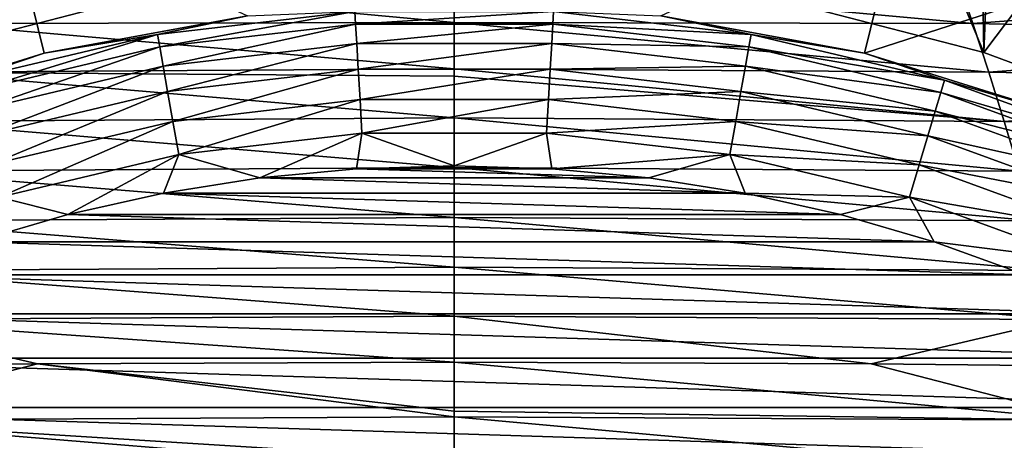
# Model space of a CAD drawing. Header units: metres. Extents: x -150 to 310, y -128 to 84.
# Tile 432 of 465: x 247.32 to 253.39, y 49.97 to 52.56. Entities that reach past the tile are written whole.
import ezdxf

# ---------------------------------------------------------------- set-up
doc = ezdxf.new("R2010")
doc.units = ezdxf.units.M
doc.layers.add('solid_26009703_SW0001_01', color=7, linetype='CONTINUOUS')

msp = doc.modelspace()

# ---------------------------------------------------------------- linework, layer by layer
at = {"layer": 'solid_26009703_SW0001_01'}
for points in [[(247.82164, 52.631977, -16.859856), (246.738708, 52.35257, -16.684242), (247.250626, 84.099998, -16.775787)], [(253.261292, 52.35257, -16.684242), (252.17836, 52.631977, -16.859856), (252.749374, 84.099998, -16.775787)], [(253.261292, 52.35257, -16.684242), (252.749374, 84.099998, -16.775787), (254.548615, 84.099998, -16.380165)], [(254.336243, 51.955704, -16.43767), (253.261292, 52.35257, -16.684242), (254.548615, 84.099998, -16.380165)], [(247.82164, 52.631977, -16.859856), (247.224365, 53.511093, 16.771875), (246.738708, 52.35257, -16.684242)], [(253.261292, 52.35257, -16.684242), (252.775635, 53.511093, 16.771875), (252.17836, 52.631977, -16.859856)], [(253.261292, 52.35257, -16.684242), (253.881821, 53.176517, 16.550877), (252.775635, 53.511093, 16.771875)], [(247.473801, 52.349186, -9.0349), (246.256821, 51.969955, -9.0349), (247.24791, 53.265842, 18)], [(248.727631, 52.578957, -9.0349), (247.473801, 52.349186, -9.0349), (247.24791, 53.265842, 18)], [(252.526199, 52.349186, -9.0349), (251.272369, 52.578957, -9.0349), (252.75209, 53.265842, 18)], [(252.526199, 52.349186, -9.0349), (252.75209, 53.265842, 18), (254.078064, 52.852646, 18)], [(254.336243, 51.955704, -16.43767), (253.881821, 53.176517, 16.550877), (253.261292, 52.35257, -16.684242)], [(253.255234, 52.973248, 19.959768), (254.495529, 52.521816, 19.959768), (253.273071, 53.03281, 19.912022)], [(254.495529, 52.521816, 19.959768), (254.520157, 52.578907, 19.912022), (253.273071, 53.03281, 19.912022)], [(253.255234, 52.973248, 19.959768), (253.234467, 52.903866, 19.989779), (254.466843, 52.455315, 19.989779)], [(253.255234, 52.973248, 19.959768), (254.466843, 52.455315, 19.989779), (254.495529, 52.521816, 19.959768)], [(253.971252, 52.57198, 20), (254.466843, 52.455315, 19.989779), (253.234467, 52.903866, 19.989779)], [(246.906723, 52.825401, 159.163315), (246.80629, 52.532429, 161.001846), (250, 52.538704, 161.161285)], [(246.906723, 52.825401, 159.163315), (250, 52.538704, 161.161285), (250, 52.825581, 159.36348)], [(250, 52.825581, 159.36348), (250, 52.538704, 161.161285), (253.193695, 52.532429, 161.001846)], [(253.093277, 52.825401, 159.163315), (250, 52.825581, 159.36348), (253.193695, 52.532429, 161.001846)], [(253.743179, 51.969955, -9.0349), (252.526199, 52.349186, -9.0349), (254.078064, 52.852646, 18)], [(256.187317, 52.756805, 158.994598), (253.093277, 52.825401, 159.163315), (253.193695, 52.532429, 161.001846)], [(256.187317, 52.756805, 158.994598), (253.193695, 52.532429, 161.001846), (256.388092, 52.465908, 160.817032)], [(248.17247, 52.464478, -9.251587), (247.473801, 52.349186, -9.0349), (248.727631, 52.578957, -9.0349)], [(248.17247, 52.464478, -9.251587), (248.727631, 52.578957, -9.0349), (249.388062, 52.60656, -9.251587)], [(248.17247, 52.464478, -9.251587), (249.388062, 52.60656, -9.251587), (248.18602, 52.3876, -9.456406)], [(249.388062, 52.60656, -9.251587), (249.392609, 52.528629, -9.456406), (248.18602, 52.3876, -9.456406)], [(249.388062, 52.60656, -9.251587), (250.611938, 52.60656, -9.251587), (249.392609, 52.528629, -9.456406)], [(250.611938, 52.60656, -9.251587), (250.607391, 52.528629, -9.456406), (249.392609, 52.528629, -9.456406)], [(250.611938, 52.60656, -9.251587), (251.82753, 52.464478, -9.251587), (250.607391, 52.528629, -9.456406)], [(250.611938, 52.60656, -9.251587), (251.272369, 52.578957, -9.0349), (251.82753, 52.464478, -9.251587)], [(251.82753, 52.464478, -9.251587), (251.272369, 52.578957, -9.0349), (252.526199, 52.349186, -9.0349)], [(246.80629, 52.532429, 161.001846), (246.708694, 52.233215, 162.8255), (250, 52.252319, 162.906265)], [(246.80629, 52.532429, 161.001846), (250, 52.252319, 162.906265), (250, 52.538704, 161.161285)], [(248.18602, 52.3876, -9.456406), (249.392609, 52.528629, -9.456406), (248.207001, 52.268623, -9.639297)], [(249.392609, 52.528629, -9.456406), (249.399628, 52.40802, -9.639297), (248.207001, 52.268623, -9.639297)], [(249.392609, 52.528629, -9.456406), (250.607391, 52.528629, -9.456406), (249.399628, 52.40802, -9.639297)], [(250.607391, 52.528629, -9.456406), (250.600372, 52.40802, -9.639297), (249.399628, 52.40802, -9.639297)], [(250, 52.538704, 161.161285), (250, 52.252319, 162.906265), (253.291306, 52.233215, 162.8255)], [(253.193695, 52.532429, 161.001846), (250, 52.538704, 161.161285), (253.291306, 52.233215, 162.8255)], [(250.607391, 52.528629, -9.456406), (251.81398, 52.3876, -9.456406), (250.600372, 52.40802, -9.639297)], [(251.82753, 52.464478, -9.251587), (251.81398, 52.3876, -9.456406), (250.607391, 52.528629, -9.456406)], [(256.388092, 52.465908, 160.817032), (253.193695, 52.532429, 161.001846), (253.291306, 52.233215, 162.8255)], [(246.981583, 52.182232, -9.251587), (247.473801, 52.349186, -9.0349), (248.17247, 52.464478, -9.251587)], [(246.981583, 52.182232, -9.251587), (248.17247, 52.464478, -9.251587), (247.003967, 52.107449, -9.456406)], [(248.17247, 52.464478, -9.251587), (248.18602, 52.3876, -9.456406), (247.003967, 52.107449, -9.456406)], [(251.82753, 52.464478, -9.251587), (253.018417, 52.182232, -9.251587), (251.81398, 52.3876, -9.456406)], [(251.82753, 52.464478, -9.251587), (252.526199, 52.349186, -9.0349), (253.018417, 52.182232, -9.251587)], [(256.388092, 52.465908, 160.817032), (253.291306, 52.233215, 162.8255), (256.583221, 52.168644, 162.625763)], [(247.003967, 52.107449, -9.456406), (248.18602, 52.3876, -9.456406), (247.03862, 51.991711, -9.639297)], [(248.18602, 52.3876, -9.456406), (248.207001, 52.268623, -9.639297), (247.03862, 51.991711, -9.639297)], [(248.207001, 52.268623, -9.639297), (249.399628, 52.40802, -9.639297), (248.23439, 52.113262, -9.791473)], [(249.399628, 52.40802, -9.639297), (249.408798, 52.25053, -9.791473), (248.23439, 52.113262, -9.791473)], [(249.399628, 52.40802, -9.639297), (250.600372, 52.40802, -9.639297), (249.408798, 52.25053, -9.791473)], [(250.600372, 52.40802, -9.639297), (250.591202, 52.25053, -9.791473), (249.408798, 52.25053, -9.791473)], [(250.600372, 52.40802, -9.639297), (251.792999, 52.268623, -9.639297), (250.591202, 52.25053, -9.791473)], [(251.81398, 52.3876, -9.456406), (251.792999, 52.268623, -9.639297), (250.600372, 52.40802, -9.639297)], [(251.81398, 52.3876, -9.456406), (252.996033, 52.107449, -9.456406), (251.792999, 52.268623, -9.639297)], [(253.018417, 52.182232, -9.251587), (252.996033, 52.107449, -9.456406), (251.81398, 52.3876, -9.456406)], [(246.981583, 52.182232, -9.251587), (246.256821, 51.969955, -9.0349), (247.473801, 52.349186, -9.0349)], [(253.018417, 52.182232, -9.251587), (252.526199, 52.349186, -9.0349), (253.743179, 51.969955, -9.0349)], [(247.03862, 51.991711, -9.639297), (248.207001, 52.268623, -9.639297), (247.083862, 51.84058, -9.791473)], [(248.207001, 52.268623, -9.639297), (248.23439, 52.113262, -9.791473), (247.083862, 51.84058, -9.791473)], [(251.792999, 52.268623, -9.639297), (251.76561, 52.113262, -9.791473), (250.591202, 52.25053, -9.791473)], [(251.792999, 52.268623, -9.639297), (252.96138, 51.991711, -9.639297), (251.76561, 52.113262, -9.791473)], [(252.996033, 52.107449, -9.456406), (252.96138, 51.991711, -9.639297), (251.792999, 52.268623, -9.639297)], [(246.708694, 52.233215, 162.8255), (246.613815, 51.929554, 164.625809), (250, 51.951809, 164.68895)], [(246.708694, 52.233215, 162.8255), (250, 52.208553, 163.168839), (250, 52.252319, 162.906265)], [(246.708694, 52.233215, 162.8255), (250, 51.951809, 164.68895), (250, 52.208553, 163.168839)], [(248.23439, 52.113262, -9.791473), (249.408798, 52.25053, -9.791473), (248.266891, 51.928986, -9.905623)], [(249.408798, 52.25053, -9.791473), (249.419678, 52.063725, -9.905623), (248.266891, 51.928986, -9.905623)], [(249.408798, 52.25053, -9.791473), (250.591202, 52.25053, -9.791473), (249.419678, 52.063725, -9.905623)], [(250.591202, 52.25053, -9.791473), (250.580322, 52.063725, -9.905623), (249.419678, 52.063725, -9.905623)], [(250, 52.252319, 162.906265), (250, 52.208553, 163.168839), (253.386185, 51.929554, 164.625809)], [(253.291306, 52.233215, 162.8255), (250, 52.252319, 162.906265), (253.386185, 51.929554, 164.625809)], [(250, 52.208553, 163.168839), (250, 51.951809, 164.68895), (253.386185, 51.929554, 164.625809)], [(250.591202, 52.25053, -9.791473), (251.76561, 52.113262, -9.791473), (250.580322, 52.063725, -9.905623)], [(256.583221, 52.168644, 162.625763), (253.291306, 52.233215, 162.8255), (253.386185, 51.929554, 164.625809)], [(253.018417, 52.182232, -9.251587), (254.168488, 51.763641, -9.251587), (252.996033, 52.107449, -9.456406)], [(253.018417, 52.182232, -9.251587), (253.743179, 51.969955, -9.0349), (254.168488, 51.763641, -9.251587)], [(256.583221, 52.168644, 162.625763), (253.386185, 51.929554, 164.625809), (256.772858, 51.866722, 164.412369)], [(247.083862, 51.84058, -9.791473), (248.23439, 52.113262, -9.791473), (247.137527, 51.66132, -9.905623)], [(248.23439, 52.113262, -9.791473), (248.266891, 51.928986, -9.905623), (247.137527, 51.66132, -9.905623)], [(251.76561, 52.113262, -9.791473), (251.733109, 51.928986, -9.905623), (250.580322, 52.063725, -9.905623)], [(251.76561, 52.113262, -9.791473), (252.916138, 51.84058, -9.791473), (251.733109, 51.928986, -9.905623)], [(252.96138, 51.991711, -9.639297), (252.916138, 51.84058, -9.791473), (251.76561, 52.113262, -9.791473)], [(252.996033, 52.107449, -9.456406), (254.137573, 51.691963, -9.456406), (252.96138, 51.991711, -9.639297)], [(254.168488, 51.763641, -9.251587), (254.137573, 51.691963, -9.456406), (252.996033, 52.107449, -9.456406)], [(248.266891, 51.928986, -9.905623), (249.419678, 52.063725, -9.905623), (248.302917, 51.72464, -9.976264)], [(249.419678, 52.063725, -9.905623), (249.431747, 51.856583, -9.976264), (248.302917, 51.72464, -9.976264)], [(249.419678, 52.063725, -9.905623), (250.580322, 52.063725, -9.905623), (249.431747, 51.856583, -9.976264)], [(250.580322, 52.063725, -9.905623), (250.568253, 51.856583, -9.976264), (249.431747, 51.856583, -9.976264)], [(250.580322, 52.063725, -9.905623), (251.733109, 51.928986, -9.905623), (250.568253, 51.856583, -9.976264)], [(252.96138, 51.991711, -9.639297), (254.089722, 51.581032, -9.639297), (252.916138, 51.84058, -9.791473)], [(254.137573, 51.691963, -9.456406), (254.089722, 51.581032, -9.639297), (252.96138, 51.991711, -9.639297)], [(246.613815, 51.929554, 164.625809), (246.521988, 51.623535, 166.393906), (250, 51.646187, 166.456299)], [(246.613815, 51.929554, 164.625809), (250, 51.646187, 166.456299), (250, 51.951809, 164.68895)], [(247.137527, 51.66132, -9.905623), (248.266891, 51.928986, -9.905623), (247.197037, 51.462543, -9.976264)], [(248.266891, 51.928986, -9.905623), (248.302917, 51.72464, -9.976264), (247.197037, 51.462543, -9.976264)], [(250, 51.951809, 164.68895), (250, 51.646187, 166.456299), (253.478012, 51.623535, 166.393906)], [(253.386185, 51.929554, 164.625809), (250, 51.951809, 164.68895), (253.478012, 51.623535, 166.393906)], [(251.733109, 51.928986, -9.905623), (251.697083, 51.72464, -9.976264), (250.568253, 51.856583, -9.976264)], [(251.733109, 51.928986, -9.905623), (252.862473, 51.66132, -9.905623), (251.697083, 51.72464, -9.976264)], [(252.916138, 51.84058, -9.791473), (252.862473, 51.66132, -9.905623), (251.733109, 51.928986, -9.905623)], [(256.772858, 51.866722, 164.412369), (253.386185, 51.929554, 164.625809), (253.478012, 51.623535, 166.393906)], [(248.302917, 51.72464, -9.976264), (249.431747, 51.856583, -9.976264), (248.802811, 51.581188, -10)], [(249.431747, 51.856583, -9.976264), (249.3983, 51.637394, -10), (248.802811, 51.581188, -10)], [(249.431747, 51.856583, -9.976264), (250, 51.656101, -10), (249.3983, 51.637394, -10)], [(249.431747, 51.856583, -9.976264), (250.568253, 51.856583, -9.976264), (250, 51.656101, -10)], [(250.568253, 51.856583, -9.976264), (250.6017, 51.637394, -10), (250, 51.656101, -10)], [(250.568253, 51.856583, -9.976264), (251.697083, 51.72464, -9.976264), (250.6017, 51.637394, -10)], [(252.916138, 51.84058, -9.791473), (254.027237, 51.436176, -9.791473), (252.862473, 51.66132, -9.905623)], [(254.089722, 51.581032, -9.639297), (254.027237, 51.436176, -9.791473), (252.916138, 51.84058, -9.791473)], [(247.197037, 51.462543, -9.976264), (248.302917, 51.72464, -9.976264), (247.621307, 51.355446, -10)], [(248.302917, 51.72464, -9.976264), (248.20932, 51.486862, -10), (247.621307, 51.355446, -10)], [(248.302917, 51.72464, -9.976264), (248.802811, 51.581188, -10), (248.20932, 51.486862, -10)], [(251.697083, 51.72464, -9.976264), (251.197189, 51.581188, -10), (250.6017, 51.637394, -10)], [(251.697083, 51.72464, -9.976264), (251.79068, 51.486862, -10), (251.197189, 51.581188, -10)], [(251.697083, 51.72464, -9.976264), (252.802963, 51.462543, -9.976264), (251.79068, 51.486862, -10)], [(252.862473, 51.66132, -9.905623), (252.802963, 51.462543, -9.976264), (251.697083, 51.72464, -9.976264)], [(252.862473, 51.66132, -9.905623), (253.953125, 51.264359, -9.905623), (252.802963, 51.462543, -9.976264)], [(254.027237, 51.436176, -9.791473), (253.953125, 51.264359, -9.905623), (252.862473, 51.66132, -9.905623)], [(246.521988, 51.623535, 166.393906), (246.433701, 51.316727, 168.123764), (250, 51.337997, 168.195587)], [(246.521988, 51.623535, 166.393906), (250, 51.337997, 168.195587), (250, 51.646187, 166.456299)], [(248.802811, 51.581188, -10), (249.3983, 51.637394, -10), (251.197189, 51.581188, -10)], [(249.3983, 51.637394, -10), (250, 51.656101, -10), (250.6017, 51.637394, -10)], [(249.3983, 51.637394, -10), (250.6017, 51.637394, -10), (251.197189, 51.581188, -10)], [(250, 51.646187, 166.456299), (250, 51.337997, 168.195587), (253.566299, 51.316727, 168.123764)], [(253.478012, 51.623535, 166.393906), (250, 51.646187, 166.456299), (253.566299, 51.316727, 168.123764)], [(248.20932, 51.486862, -10), (248.802811, 51.581188, -10), (251.79068, 51.486862, -10)], [(248.802811, 51.581188, -10), (251.197189, 51.581188, -10), (251.79068, 51.486862, -10)], [(247.621307, 51.355446, -10), (248.20932, 51.486862, -10), (252.378693, 51.355446, -10)], [(248.20932, 51.486862, -10), (251.79068, 51.486862, -10), (252.378693, 51.355446, -10)], [(252.802963, 51.462543, -9.976264), (252.378693, 51.355446, -10), (251.79068, 51.486862, -10)], [(247.197037, 51.462543, -9.976264), (247.621307, 51.355446, -10), (247.0457, 51.188419, -10)], [(252.802963, 51.462543, -9.976264), (252.9543, 51.188419, -10), (252.378693, 51.355446, -10)], [(252.802963, 51.462543, -9.976264), (253.870926, 51.073833, -9.976264), (252.9543, 51.188419, -10)], [(253.953125, 51.264359, -9.905623), (253.870926, 51.073833, -9.976264), (252.802963, 51.462543, -9.976264)], [(247.0457, 51.188419, -10), (247.621307, 51.355446, -10), (252.9543, 51.188419, -10)], [(247.621307, 51.355446, -10), (252.378693, 51.355446, -10), (252.9543, 51.188419, -10)], [(246.433701, 51.316727, 168.123764), (246.349503, 51.011562, 169.804962), (250, 51.031826, 169.884018)], [(246.433701, 51.316727, 168.123764), (250, 51.031826, 169.884018), (250, 51.337997, 168.195587)], [(250, 51.337997, 168.195587), (250, 51.031826, 169.884018), (253.650497, 51.011562, 169.804962)], [(253.566299, 51.316727, 168.123764), (250, 51.337997, 168.195587), (253.650497, 51.011562, 169.804962)], [(246.481888, 50.985062, -10), (247.0457, 51.188419, -10), (253.518112, 50.985062, -10)], [(247.0457, 51.188419, -10), (252.9543, 51.188419, -10), (253.518112, 50.985062, -10)], [(253.870926, 51.073833, -9.976264), (253.518112, 50.985062, -10), (252.9543, 51.188419, -10)], [(246.349503, 51.011562, 169.804962), (246.269943, 50.710205, 171.429245), (250, 50.729889, 171.513168)], [(246.349503, 51.011562, 169.804962), (250, 50.729889, 171.513168), (250, 51.031826, 169.884018)], [(250, 51.031826, 169.884018), (250, 50.729889, 171.513168), (253.730072, 50.710205, 171.429245)], [(253.650497, 51.011562, 169.804962), (250, 51.031826, 169.884018), (253.730072, 50.710205, 171.429245)], [(245.928986, 50.745609, -10), (246.481888, 50.985062, -10), (254.071014, 50.745609, -10)], [(246.481888, 50.985062, -10), (253.518112, 50.985062, -10), (254.071014, 50.745609, -10)], [(246.269943, 50.710205, 171.429245), (244.854706, 50.410625, 172.854355), (247.433029, 50.437584, 172.97258)], [(245.393478, 50.472942, -10), (245.928986, 50.745609, -10), (254.606522, 50.472942, -10)], [(245.928986, 50.745609, -10), (254.071014, 50.745609, -10), (254.606522, 50.472942, -10)], [(246.269943, 50.710205, 171.429245), (250, 50.44651, 173.011734), (250, 50.729889, 171.513168)], [(246.269943, 50.710205, 171.429245), (247.433029, 50.437584, 172.97258), (250, 50.44651, 173.011734)], [(252.567383, 50.43758, 172.972565), (250, 50.729889, 171.513168), (250, 50.44651, 173.011734)], [(252.567383, 50.43758, 172.972565), (253.730072, 50.710205, 171.429245), (250, 50.729889, 171.513168)], [(252.567383, 50.43758, 172.972565), (255.146042, 50.410614, 172.854309), (253.730072, 50.710205, 171.429245)], [(244.878754, 50.168259, -10), (245.393478, 50.472942, -10), (255.121246, 50.168259, -10)], [(245.393478, 50.472942, -10), (254.606522, 50.472942, -10), (255.121246, 50.168259, -10)], [(250, 50.145798, 174.571289), (250, 50.44651, 173.011734), (247.433029, 50.437584, 172.97258)], [(253.907806, 50.089695, 174.66954), (252.567383, 50.43758, 172.972565), (250, 50.44651, 173.011734)], [(253.907806, 50.089695, 174.66954), (250, 50.44651, 173.011734), (250, 50.145798, 174.571289)], [(246.092194, 50.089695, 174.66954), (247.433029, 50.437584, 172.97258), (244.854706, 50.410625, 172.854355)], [(246.092194, 50.089695, 174.66954), (250, 50.109852, 174.755676), (247.433029, 50.437584, 172.97258)], [(250, 50.109852, 174.755676), (250, 50.145798, 174.571289), (247.433029, 50.437584, 172.97258)], [(253.907806, 50.089695, 174.66954), (255.146042, 50.410614, 172.854309), (252.567383, 50.43758, 172.972565)], [(244.381058, 49.82959, -10), (244.878754, 50.168259, -10), (255.618942, 49.82959, -10)], [(244.878754, 50.168259, -10), (255.121246, 50.168259, -10), (255.618942, 49.82959, -10)], [(253.907806, 50.089695, 174.66954), (250, 50.145798, 174.571289), (250, 50.109852, 174.755676)], [(245.998993, 49.749706, 176.39093), (250, 49.770229, 176.477692), (246.092194, 50.089695, 174.66954)], [(250, 49.845509, 176.099075), (250, 50.109852, 174.755676), (246.092194, 50.089695, 174.66954)], [(250, 49.770229, 176.477692), (250, 49.845509, 176.099075), (246.092194, 50.089695, 174.66954)], [(254.001007, 49.749706, 176.39093), (250, 50.109852, 174.755676), (250, 49.845509, 176.099075)], [(254.001007, 49.749706, 176.39093), (253.907806, 50.089695, 174.66954), (250, 50.109852, 174.755676)]]:
    msp.add_3dface(points, dxfattribs=at)

doc.saveas('drawing.dxf')
